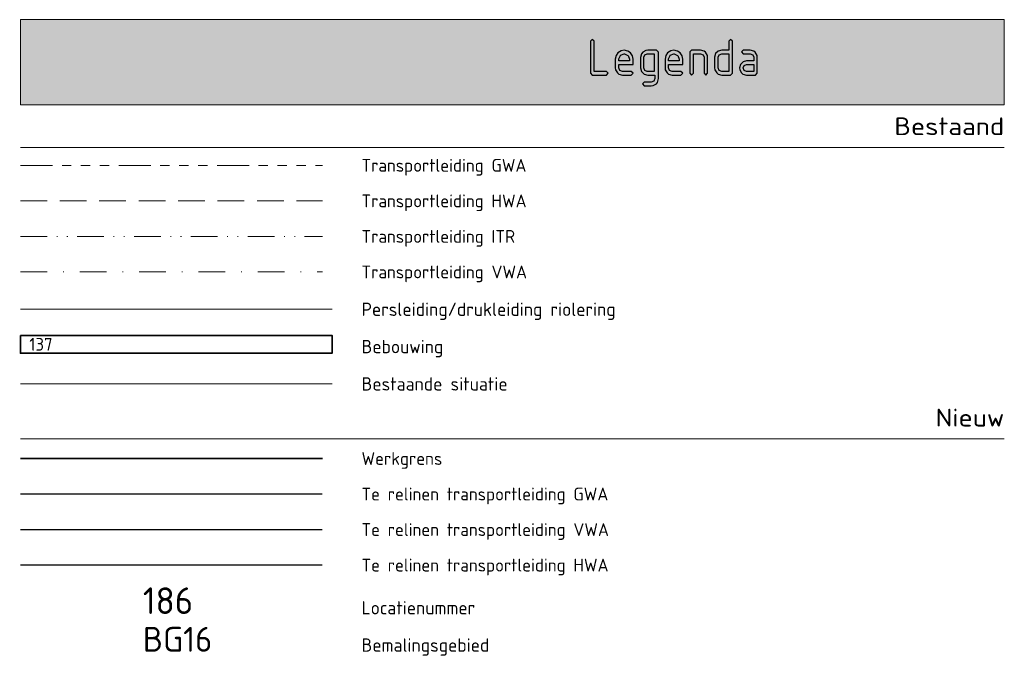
# Model space of a CAD drawing. Header units: metres. Extents: x 152391 to 157968, y 462336 to 467280.
# Tile 575 of 656: x 157052 to 157191, y 462694 to 462784. Entities that reach past the tile are written whole.
import ezdxf
from ezdxf.enums import TextEntityAlignment as Align
from ezdxf.lldxf.tags import DXFTag

# ---------------------------------------------------------------- set-up
doc = ezdxf.new("R2010")
doc.units = ezdxf.units.M
doc.header["$LTSCALE"] = 0.75
for name, pattern in [('RI-GWA', [18.45, 6, -1.8, 1.75, -1.8, 1.75, -1.8, 1.75, -1.8]), ('RI-HWA', [7.4, 5, -2.4]), ('RI-ITR', [10.4, 5, -1.8, 0, -1.8, 0, -1.8]), ('RI-VWA', [11, 5, -3, 0, -3])]:
    doc.linetypes.add(name, pattern=pattern)
for name, color, linetype, lineweight in [('B-OI-RI-GWA_TRANSPORTLEIDING-G', 11, 'RI-GWA', 18), ('B-OI-RI-HWA_TRANSPORTLEIDING-G', 151, 'RI-HWA', 18), ('B-OI-RI-ITR-G', 134, 'RI-ITR', 18), ('B-OI-RI-PERSLEIDING-G', 210, 'RI-PERS', 18), ('B-OI-RI-VWA_TRANSPORTLEIDING-G', 33, 'RI-VWA', 18), ('B-RO-OG-BEBOUWING-GV', 6, 'Continuous', 35), ('B-RO-OG-BEBOUWING-T18', 1, 'Continuous', 18), ('B-RO-OG-TERREIN_CULTUURSCHEIDING-GV', 251, 'Continuous', 18), ('N-OI-RI-GWA_TRANSPORTLEIDING-G', 14, 'RI-GWA', 35), ('N-OI-RI-HWA_TRANSPORTLEIDING-G', 162, 'RI-HWA', 35), ('N-OI-RI-T50', 130, 'Continuous', 50), ('N-OI-RI-VWA_TRANSPORTLEIDING_BETON_200-G', 36, 'RI-VWA', 35), ('N-RO-KG-GRENS_WERK-G', 7, 'XX-WERKGRENS', 35), ('X-XX-AL-LEGENDA-G', 7, 'Continuous', 18), ('X-XX-AL-LEGENDA-T18', 7, 'Continuous', 18), ('X-XX-AL-LEGENDA-T25', 7, 'Continuous', 25), ('X-XX-AL-TEKENBLAD_DEELKADER-T35', 3, 'Continuous', 35), ('X1-XX-AL-AANKLEDING-V', 253, 'Continuous', 18)]:
    doc.layers.add(name, color=color, linetype=linetype, lineweight=lineweight)
doc.styles.add('NLCS-ISO-M1000-T35', font='NLCS-ISO.ttf', dxfattribs={"height": 3.5})
doc.styles.add('NLCS-ISO-M200-T18', font='NLCS-ISO.ttf', dxfattribs={"height": 360})
doc.styles.add('NLCS-ISO-M750-T50', font='NLCS-ISO.ttf', dxfattribs={"height": 3.75})
doc.styles.add('NLCS-ISO-MM1-T18', font='NLCS-ISO.ttf', dxfattribs={"height": 1.8})
doc.styles.add('NLCS-ISO-MM1-T25', font='NLCS-ISO.ttf', dxfattribs={"height": 2.5})
doc.styles.get("Standard").update_dxf_attribs({"font": 'txt.shx'})
tags = doc.linetypes.add('RI-PERS', pattern='A,7,-2,["P",Standard,S=1.8,R=0,X=-0.5,Y=-0.9],-2,7,-2,[102,NLCS.SHX,S=1,R=180,X=0,Y=0],-2', length=22).pattern_tags.tags
tags[6] = DXFTag(74, 10)
doc.linetypes.add('XX-WERKGRENS', pattern='A,0,[137,NLCS.SHX,S=0.1,R=0,X=-1.1,Y=-1.35],-6', length=6)

msp = doc.modelspace()

# ---------------------------------------------------------------- hatches: boundary and pattern name
at = {"layer": 'X-XX-AL-LEGENDA-T25'}
h = msp.add_hatch(color=256, dxfattribs=at)
h.dxf.hatch_style = 1
h.paths.add_polyline_path([(157134.83, 462776.48), (157134.58, 462776.73), (157132.83, 462776.73), (157132.83, 462780.98), (157132.58, 462781.23), (157132.33, 462780.98), (157132.33, 462776.48), (157132.58, 462776.23), (157134.58, 462776.23)])
h.paths.add_polyline_path([(157138.32, 462778.47), (157138.25, 462778.92), (157137.96, 462779.36), (157137.6, 462779.61), (157137.07, 462779.72), (157136.64, 462779.65), (157136.19, 462779.36), (157135.94, 462779), (157135.83, 462778.47), (157135.83, 462777.23), (157135.85, 462776.98), (157136.12, 462776.52), (157136.31, 462776.37), (157136.82, 462776.23), (157138.07, 462776.23), (157138.32, 462776.48), (157138.07, 462776.73), (157136.82, 462776.73), (157136.48, 462776.88), (157136.33, 462777.23), (157136.33, 462777.73), (157138.32, 462777.73)])
h.paths.add_polyline_path([(157136.33, 462778.23), (157136.33, 462778.47), (157136.33, 462778.53), (157136.55, 462779), (157136.58, 462779.04), (157137.07, 462779.22), (157137.13, 462779.22), (157137.6, 462779), (157137.64, 462778.97), (157137.82, 462778.47), (157137.82, 462778.23)], flags=16)
h.paths.add_polyline_path([(157141.81, 462779.47), (157141.56, 462779.72), (157140.32, 462779.72), (157140.07, 462779.69), (157139.61, 462779.44), (157139.46, 462779.24), (157139.32, 462778.72), (157139.32, 462777.23), (157139.46, 462776.73), (157139.8, 462776.35), (157140.32, 462776.23), (157141.31, 462776.23), (157141.31, 462775.73), (157141.18, 462775.37), (157140.82, 462775.23), (157139.82, 462775.23), (157139.57, 462774.98), (157139.82, 462774.73), (157140.82, 462774.73), (157141.08, 462774.76), (157141.54, 462775.02), (157141.69, 462775.2), (157141.81, 462775.73)])
h.paths.add_polyline_path([(157139.97, 462776.88), (157139.82, 462777.23), (157139.82, 462778.72), (157139.97, 462779.08), (157140.32, 462779.22), (157141.31, 462779.22), (157141.31, 462776.73), (157140.32, 462776.73)], flags=16)
h.paths.add_polyline_path([(157145.07, 462776.73), (157143.82, 462776.73), (157143.46, 462776.88), (157143.32, 462777.23), (157143.32, 462777.73), (157145.32, 462777.73), (157145.32, 462778.47), (157145.25, 462778.92), (157144.96, 462779.36), (157144.6, 462779.61), (157144.07, 462779.72), (157143.63, 462779.65), (157143.19, 462779.36), (157142.94, 462779), (157142.83, 462778.47), (157142.83, 462777.23), (157142.85, 462776.98), (157143.12, 462776.52), (157143.3, 462776.37), (157143.82, 462776.23), (157145.07, 462776.23), (157145.32, 462776.48)])
h.paths.add_polyline_path([(157143.32, 462778.23), (157143.32, 462778.47), (157143.32, 462778.53), (157143.53, 462779), (157143.57, 462779.04), (157144.07, 462779.22), (157144.11, 462779.22), (157144.6, 462779), (157144.63, 462778.97), (157144.82, 462778.47), (157144.82, 462778.23)], flags=16)
h.paths.add_polyline_path([(157146.82, 462779.22), (157147.81, 462779.22), (157148.17, 462779.08), (157148.31, 462778.72), (157148.31, 462776.48), (157148.56, 462776.23), (157148.81, 462776.48), (157148.81, 462778.72), (157148.78, 462778.97), (157148.52, 462779.44), (157148.33, 462779.6), (157147.81, 462779.72), (157146.57, 462779.72), (157146.32, 462779.47), (157146.32, 462776.48), (157146.57, 462776.23), (157146.82, 462776.48)])
h.paths.add_polyline_path([(157152.3, 462780.98), (157152.05, 462781.23), (157151.81, 462780.98), (157151.81, 462779.72), (157150.81, 462779.72), (157150.31, 462779.61), (157149.95, 462779.24), (157149.81, 462778.72), (157149.81, 462777.23), (157149.84, 462776.98), (157150.1, 462776.52), (157150.29, 462776.37), (157150.81, 462776.23), (157152.05, 462776.23), (157152.3, 462776.48)])
h.paths.add_polyline_path([(157151.81, 462779.22), (157151.81, 462776.73), (157150.81, 462776.73), (157150.46, 462776.88), (157150.31, 462777.23), (157150.31, 462778.72), (157150.46, 462779.08), (157150.81, 462779.22)], flags=16)
h.paths.add_polyline_path([(157155.81, 462778.72), (157155.78, 462778.97), (157155.52, 462779.44), (157155.33, 462779.6), (157154.81, 462779.72), (157153.82, 462779.72), (157153.57, 462779.47), (157153.82, 462779.22), (157154.81, 462779.22), (157155.16, 462779.08), (157155.31, 462778.72), (157155.31, 462778.23), (157154.31, 462778.23), (157153.8, 462778.1), (157153.44, 462777.73), (157153.32, 462777.23), (157153.34, 462776.98), (157153.61, 462776.52), (157153.79, 462776.37), (157154.31, 462776.23), (157155.56, 462776.23), (157155.81, 462776.48)])
h.paths.add_polyline_path([(157155.31, 462777.73), (157155.31, 462776.73), (157154.31, 462776.73), (157153.95, 462776.88), (157153.82, 462777.23), (157153.95, 462777.59), (157154.31, 462777.73)], flags=16)
at = {"layer": 'X1-XX-AL-AANKLEDING-V'}
h = msp.add_hatch(color=256, dxfattribs=at)
h.dxf.hatch_style = 1
h.paths.add_polyline_path([(157190.52, 462784.02), (157052.06, 462784.02), (157052.06, 462772.02), (157190.52, 462772.02)])
h.paths.add_polyline_path([(157155.82, 462776.52), (157155.57, 462776.27), (157154.32, 462776.27), (157153.79, 462776.41), (157153.61, 462776.56), (157153.35, 462777.02), (157153.32, 462777.27), (157153.45, 462777.77), (157153.81, 462778.14), (157154.32, 462778.27), (157155.32, 462778.27), (157155.32, 462778.76), (157155.16, 462779.12), (157154.82, 462779.26), (157153.82, 462779.26), (157153.57, 462779.51), (157153.82, 462779.76), (157154.82, 462779.76), (157155.33, 462779.64), (157155.52, 462779.49), (157155.79, 462779.01), (157155.82, 462778.76)], flags=16)
h.paths.add_polyline_path([(157155.32, 462776.77), (157154.32, 462776.77), (157153.96, 462776.92), (157153.82, 462777.27), (157153.96, 462777.63), (157154.32, 462777.77), (157155.32, 462777.77)], flags=0)
h.paths.add_polyline_path([(157152.31, 462776.52), (157152.06, 462776.27), (157150.81, 462776.27), (157150.3, 462776.41), (157150.11, 462776.56), (157149.84, 462777.02), (157149.81, 462777.27), (157149.81, 462778.76), (157149.95, 462779.28), (157150.31, 462779.65), (157150.81, 462779.76), (157151.81, 462779.76), (157151.81, 462781.02), (157152.06, 462781.27), (157152.31, 462781.02)], flags=16)
h.paths.add_polyline_path([(157151.81, 462776.77), (157150.81, 462776.77), (157150.47, 462776.92), (157150.31, 462777.27), (157150.31, 462778.76), (157150.47, 462779.12), (157150.81, 462779.26), (157151.81, 462779.26)], flags=0)
h.paths.add_polyline_path([(157148.82, 462776.52), (157148.57, 462776.27), (157148.32, 462776.52), (157148.32, 462778.76), (157148.18, 462779.12), (157147.82, 462779.26), (157146.82, 462779.26), (157146.82, 462776.52), (157146.57, 462776.27), (157146.32, 462776.52), (157146.32, 462779.51), (157146.57, 462779.76), (157147.82, 462779.76), (157148.33, 462779.64), (157148.53, 462779.49), (157148.79, 462779.01), (157148.82, 462778.76)], flags=16)
h.paths.add_polyline_path([(157145.32, 462776.52), (157145.08, 462776.27), (157143.83, 462776.27), (157143.3, 462776.41), (157143.12, 462776.56), (157142.86, 462777.02), (157142.83, 462777.27), (157142.83, 462778.51), (157142.94, 462779.04), (157143.19, 462779.4), (157143.63, 462779.69), (157144.08, 462779.76), (157144.6, 462779.65), (157144.96, 462779.4), (157145.26, 462778.96), (157145.32, 462778.51), (157145.32, 462777.77), (157143.33, 462777.77), (157143.33, 462777.27), (157143.47, 462776.92), (157143.83, 462776.77), (157145.08, 462776.77)], flags=16)
h.paths.add_polyline_path([(157144.83, 462778.27), (157143.33, 462778.27), (157143.33, 462778.51), (157143.33, 462778.57), (157143.55, 462779.07), (157144.1, 462779.27), (157144.62, 462779.03), (157144.83, 462778.51)], flags=0)
h.paths.add_polyline_path([(157141.82, 462775.77), (157141.69, 462775.24), (157141.54, 462775.06), (157141.08, 462774.8), (157140.82, 462774.77), (157139.82, 462774.77), (157139.57, 462775.02), (157139.82, 462775.27), (157140.82, 462775.27), (157141.18, 462775.41), (157141.32, 462775.77), (157141.32, 462776.27), (157140.32, 462776.27), (157139.81, 462776.39), (157139.46, 462776.77), (157139.32, 462777.27), (157139.32, 462778.76), (157139.46, 462779.28), (157139.61, 462779.49), (157140.07, 462779.73), (157140.32, 462779.76), (157141.57, 462779.76), (157141.82, 462779.51)], flags=16)
h.paths.add_polyline_path([(157141.32, 462776.77), (157140.32, 462776.77), (157139.98, 462776.92), (157139.82, 462777.27), (157139.82, 462778.76), (157139.98, 462779.12), (157140.32, 462779.26), (157141.32, 462779.26)], flags=0)
h.paths.add_polyline_path([(157138.33, 462776.52), (157138.08, 462776.27), (157136.83, 462776.27), (157136.32, 462776.41), (157136.12, 462776.56), (157135.86, 462777.02), (157135.83, 462777.27), (157135.83, 462778.51), (157135.94, 462779.04), (157136.19, 462779.4), (157136.65, 462779.69), (157137.08, 462779.76), (157137.61, 462779.65), (157137.97, 462779.4), (157138.26, 462778.96), (157138.33, 462778.51), (157138.33, 462777.77), (157136.33, 462777.77), (157136.33, 462777.27), (157136.48, 462776.92), (157136.83, 462776.77), (157138.08, 462776.77)], flags=16)
h.paths.add_polyline_path([(157137.83, 462778.27), (157136.33, 462778.27), (157136.33, 462778.51), (157136.33, 462778.57), (157136.57, 462779.08), (157137.11, 462779.27), (157137.64, 462779.02), (157137.83, 462778.51)], flags=0)
h.paths.add_polyline_path([(157134.83, 462776.52), (157134.58, 462776.27), (157132.59, 462776.27), (157132.34, 462776.52), (157132.34, 462781.02), (157132.59, 462781.27), (157132.84, 462781.02), (157132.84, 462776.77), (157134.58, 462776.77)], flags=16)
h = msp.add_hatch(color=256, dxfattribs=at)
h.dxf.hatch_style = 1
h.paths.add_polyline_path([(157137.59, 462778.98), (157137.55, 462779), (157137.08, 462779.22), (157137.02, 462779.22), (157136.53, 462779.04), (157136.5, 462779), (157136.28, 462778.53), (157136.28, 462778.48), (157136.28, 462778.23), (157137.77, 462778.23), (157137.77, 462778.48)])
h.paths.add_polyline_path([(157141.27, 462779.22), (157140.27, 462779.22), (157139.92, 462779.09), (157139.77, 462778.73), (157139.77, 462777.23), (157139.92, 462776.88), (157140.27, 462776.73), (157141.27, 462776.73)])
h.paths.add_polyline_path([(157144.58, 462778.98), (157144.55, 462779), (157144.06, 462779.22), (157144.02, 462779.22), (157143.52, 462779.04), (157143.48, 462779), (157143.28, 462778.53), (157143.28, 462778.48), (157143.28, 462778.23), (157144.77, 462778.23), (157144.77, 462778.48)])
h.paths.add_polyline_path([(157151.76, 462779.22), (157150.76, 462779.22), (157150.41, 462779.09), (157150.26, 462778.73), (157150.26, 462777.23), (157150.41, 462776.88), (157150.76, 462776.73), (157151.76, 462776.73)])
h.paths.add_polyline_path([(157155.26, 462777.73), (157154.26, 462777.73), (157153.9, 462777.59), (157153.77, 462777.23), (157153.9, 462776.88), (157154.26, 462776.73), (157155.26, 462776.73)])

# ---------------------------------------------------------------- linework, layer by layer
at = {"layer": 'B-OI-RI-GWA_TRANSPORTLEIDING-G', "transparency": 33554610}
msp.add_line((157052.06, 462763.52), (157094.56, 462763.52), dxfattribs=at)
at = {"layer": 'B-OI-RI-HWA_TRANSPORTLEIDING-G', "transparency": 33554610}
msp.add_line((157052.06, 462758.52), (157094.56, 462758.52), dxfattribs=at)
at = {"layer": 'B-OI-RI-ITR-G', "transparency": 33554610}
msp.add_line((157052.06, 462753.52), (157094.56, 462753.52), dxfattribs=at)
at = {"layer": 'B-OI-RI-PERSLEIDING-G', "ltscale": 0.5, "flags": 128}
msp.add_lwpolyline([(157052.06, 462743.27), (157095.93, 462743.27)], dxfattribs=at)
at = {"layer": 'B-OI-RI-VWA_TRANSPORTLEIDING-G', "transparency": 33554610}
msp.add_line((157052.06, 462748.52), (157094.56, 462748.52), dxfattribs=at)
at = {"layer": 'B-RO-OG-BEBOUWING-GV', "flags": 128}
msp.add_lwpolyline([(157052.06, 462739.59), (157095.93, 462739.59), (157095.93, 462737.09), (157052.06, 462737.09), (157052.06, 462739.59)], dxfattribs=at)
at = {"layer": 'B-RO-OG-TERREIN_CULTUURSCHEIDING-GV', "flags": 128}
msp.add_lwpolyline([(157052.06, 462732.77), (157095.93, 462732.77)], dxfattribs=at)
at = {"layer": 'N-OI-RI-GWA_TRANSPORTLEIDING-G', "const_width": 0.2, "flags": 128}
msp.add_lwpolyline([(157052.06, 462717.27), (157094.56, 462717.27)], dxfattribs=at)
at = {"layer": 'N-OI-RI-HWA_TRANSPORTLEIDING-G', "const_width": 0.2, "flags": 128}
msp.add_lwpolyline([(157052.06, 462707.27), (157094.56, 462707.27)], dxfattribs=at)
at = {"layer": 'N-OI-RI-VWA_TRANSPORTLEIDING_BETON_200-G', "const_width": 0.2, "flags": 128}
msp.add_lwpolyline([(157052.06, 462712.27), (157094.56, 462712.27)], dxfattribs=at)
at = {"layer": 'N-RO-KG-GRENS_WERK-G'}
msp.add_line((157052.06, 462722.27), (157094.56, 462722.27), dxfattribs=at)
at = {"layer": 'X-XX-AL-LEGENDA-G'}
for p, q in [((157052.06, 462772.02), (157190.52, 462772.02)), ((157052.06, 462772.02), (157190.52, 462772.02)), ((157052.06, 462766.02), (157190.52, 462766.02)), ((157052.06, 462725.02), (157190.52, 462725.02))]:
    msp.add_line(p, q, dxfattribs=at)
at = {"layer": 'X-XX-AL-LEGENDA-T25'}
for points in [[(157132.53, 462781.23), (157132.29, 462780.98), (157132.29, 462776.48), (157132.53, 462776.23), (157134.53, 462776.23), (157134.78, 462776.48), (157134.53, 462776.73), (157132.78, 462776.73), (157132.78, 462780.98)], [(157149.9, 462779.24), (157149.76, 462778.73), (157149.76, 462777.23), (157149.79, 462776.98), (157150.05, 462776.52), (157150.25, 462776.37), (157150.76, 462776.23), (157152.01, 462776.23), (157152.26, 462776.48), (157152.26, 462780.98), (157152.01, 462781.23), (157151.76, 462780.98), (157151.76, 462779.72), (157150.76, 462779.72), (157150.26, 462779.61)], [(157138.27, 462777.73), (157138.27, 462778.48), (157138.2, 462778.92), (157137.91, 462779.36), (157137.55, 462779.61), (157137.02, 462779.72), (157136.6, 462779.65), (157136.14, 462779.36), (157135.89, 462779), (157135.78, 462778.48), (157135.78, 462777.23), (157135.81, 462776.98), (157136.07, 462776.52), (157136.26, 462776.37), (157136.78, 462776.23), (157138.02, 462776.23), (157138.27, 462776.48), (157138.02, 462776.73), (157136.78, 462776.73), (157136.43, 462776.88), (157136.28, 462777.23), (157136.28, 462777.73)], [(157137.02, 462779.22), (157137.08, 462779.22), (157137.55, 462779), (157137.59, 462778.98), (157137.77, 462778.48), (157137.77, 462778.23), (157136.28, 462778.23), (157136.28, 462778.48), (157136.28, 462778.53), (157136.5, 462779), (157136.53, 462779.04)], [(157139.48, 462779.23), (157139.34, 462778.71), (157139.34, 462777.22), (157139.48, 462776.72), (157139.83, 462776.34), (157140.34, 462776.22), (157141.34, 462776.22), (157141.34, 462775.72), (157141.2, 462775.36), (157140.84, 462775.22), (157139.84, 462775.22), (157139.59, 462774.97), (157139.84, 462774.72), (157140.84, 462774.72), (157141.1, 462774.75), (157141.56, 462775.01), (157141.71, 462775.19), (157141.84, 462775.72), (157141.84, 462779.46), (157141.59, 462779.71), (157140.34, 462779.71), (157140.09, 462779.68), (157139.63, 462779.43)], [(157141.27, 462779.22), (157141.27, 462776.73), (157140.27, 462776.73), (157139.92, 462776.88), (157139.77, 462777.23), (157139.77, 462778.73), (157139.92, 462779.09), (157140.27, 462779.22)], [(157145.27, 462777.73), (157145.27, 462778.48), (157145.2, 462778.92), (157144.91, 462779.36), (157144.55, 462779.61), (157144.02, 462779.72), (157143.58, 462779.65), (157143.14, 462779.36), (157142.89, 462779), (157142.78, 462778.48), (157142.78, 462777.23), (157142.8, 462776.98), (157143.07, 462776.52), (157143.25, 462776.37), (157143.77, 462776.23), (157145.02, 462776.23), (157145.27, 462776.48), (157145.02, 462776.73), (157143.77, 462776.73), (157143.41, 462776.88), (157143.28, 462777.23), (157143.28, 462777.73)], [(157144.02, 462779.22), (157144.06, 462779.22), (157144.55, 462779), (157144.58, 462778.98), (157144.77, 462778.48), (157144.77, 462778.23), (157143.28, 462778.23), (157143.28, 462778.48), (157143.28, 462778.53), (157143.48, 462779), (157143.52, 462779.04)], [(157148.47, 462779.45), (157148.28, 462779.6), (157147.77, 462779.72), (157146.52, 462779.72), (157146.27, 462779.47), (157146.27, 462776.48), (157146.52, 462776.23), (157146.77, 462776.48), (157146.77, 462779.22), (157147.77, 462779.22), (157148.13, 462779.09), (157148.26, 462778.73), (157148.26, 462776.48), (157148.51, 462776.23), (157148.76, 462776.48), (157148.76, 462778.73), (157148.74, 462778.98)], [(157151.76, 462779.22), (157151.76, 462776.73), (157150.76, 462776.73), (157150.41, 462776.88), (157150.26, 462777.23), (157150.26, 462778.73), (157150.41, 462779.09), (157150.76, 462779.22)], [(157153.56, 462776.52), (157153.74, 462776.37), (157154.26, 462776.23), (157155.51, 462776.23), (157155.76, 462776.48), (157155.76, 462778.73), (157155.73, 462778.98), (157155.47, 462779.45), (157155.28, 462779.6), (157154.76, 462779.72), (157153.77, 462779.72), (157153.52, 462779.47), (157153.77, 462779.22), (157154.76, 462779.22), (157155.11, 462779.09), (157155.26, 462778.73), (157155.26, 462778.23), (157154.26, 462778.23), (157153.75, 462778.1), (157153.39, 462777.73), (157153.27, 462777.23), (157153.29, 462776.98)], [(157154.26, 462777.73), (157155.26, 462777.73), (157155.26, 462776.73), (157154.26, 462776.73), (157153.9, 462776.88), (157153.77, 462777.23), (157153.9, 462777.59), (157154.26, 462777.73), (157154.26, 462777.73)]]:
    msp.add_lwpolyline(points, close=True, dxfattribs=at)
at = {"layer": 'X1-XX-AL-AANKLEDING-V'}
for points in [[(157052.06, 462784.02), (157052.06, 462772.02)], [(157190.52, 462772.02), (157190.52, 462784.02), (157052.06, 462784.02)]]:
    msp.add_lwpolyline(points, dxfattribs=at)

# ---------------------------------------------------------------- texts
at = {"layer": 'B-RO-OG-BEBOUWING-T18', "style": 'NLCS-ISO-M200-T18'}
msp.add_text('137', height=1.8, dxfattribs=at).set_placement((157054.95, 462738.34), align=Align.MIDDLE)
at = {"layer": 'N-OI-RI-T50', "style": 'NLCS-ISO-M750-T50'}
msp.add_text('186', height=3.75, dxfattribs=at).set_placement((157069.29, 462700.39))
at = {"layer": 'X-XX-AL-LEGENDA-T18', "style": 'NLCS-ISO-MM1-T18'}
for s, p in [('Transportleiding GWA', (157100.06, 462763.52)), ('Transportleiding HWA', (157100.06, 462758.52)), ('Transportleiding ITR', (157100.06, 462753.52)), ('Transportleiding VWA', (157100.06, 462748.52)), ('Werkgrens', (157100.06, 462722.27)), ('Te relinen transportleiding GWA', (157100.06, 462717.27)), ('Te relinen transportleiding VWA', (157100.06, 462712.27)), ('Te relinen transportleiding HWA', (157100.06, 462707.27))]:
    msp.add_text(s, height=1.8, dxfattribs=at).set_placement(p, align=Align.MIDDLE_LEFT)
at = {"layer": 'X-XX-AL-LEGENDA-T25', "style": 'NLCS-ISO-MM1-T25', "width": 1.15}
for s, p in [('Bestaand', (157190.52, 462769.02)), ('Nieuw', (157190.52, 462728.02))]:
    msp.add_text(s, height=2.5, dxfattribs=at).set_placement(p, align=Align.MIDDLE_RIGHT)
at = {"layer": 'X-XX-AL-LEGENDA-T25', "style": 'NLCS-ISO-MM1-T25'}
for s, p in [('Persleiding/drukleiding riolering', (157100.06, 462743.27)), ('Bebouwing', (157100.06, 462738.02)), ('Bestaande situatie', (157100.06, 462732.77)), ('Locatienummer', (157100.06, 462701.27)), ('Bemalingsgebied', (157100.06, 462696.02))]:
    msp.add_text(s, height=1.875, dxfattribs=at).set_placement(p, align=Align.MIDDLE_LEFT)
at = {"layer": 'X-XX-AL-TEKENBLAD_DEELKADER-T35', "style": 'NLCS-ISO-M1000-T35'}
msp.add_text('BG16', height=3.5, dxfattribs=at).set_placement((157069.29, 462695.08))

doc.saveas('drawing.dxf')
